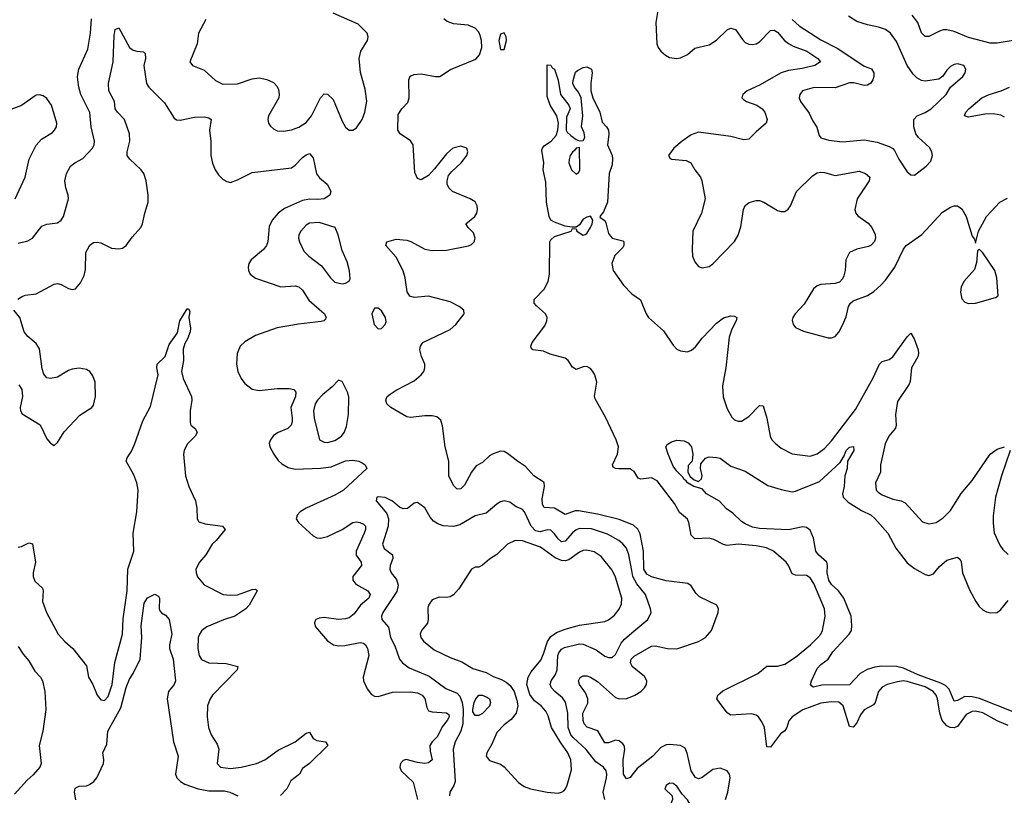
# Model space of a CAD drawing. Header units: inches. Extents: x 2001573 to 2220545, y 644482 to 846830.
# Tile 554 of 656: x 2086599 to 2092069, y 831293 to 835605. Entities that reach past the tile are written whole.
import ezdxf

# ---------------------------------------------------------------- set-up
doc = ezdxf.new("R2010")
doc.units = ezdxf.units.IN
doc.header["$MEASUREMENT"] = 0
doc.layers.add('C0883', color=7, linetype='Continuous')
doc.layers.add('C0893', color=7, linetype='Continuous')

msp = doc.modelspace()

# ---------------------------------------------------------------- linework, layer by layer
at = {"layer": 'C0883', "color": 5}
for points, elevation in [([(2086590, 834362), (2086644.8, 834375.2), (2086669.8, 834390.2), (2086722.5, 834457.5), (2086750, 834468.7), (2086810, 834476.4), (2086830, 834490.5), (2086842, 834510), (2086869.6, 834610), (2086869.5, 834630), (2086856.2, 834670), (2086849.5, 834709.5), (2086859.5, 834750), (2086880.9, 834790), (2086906, 834810), (2086950, 834833.8), (2087003.9, 834890), (2087013.8, 834910), (2087014.8, 834930), (2086996.1, 835010), (2086989.9, 835089.9), (2086939, 835190), (2086927.1, 835230), (2086922.2, 835270), (2086920.8, 835290), (2086927.9, 835330), (2086978.7, 835441.3), (2086993.3, 835530), (2086998.3, 835610)], 340), ([(2087634.3, 835605.7), (2087592.7, 835530), (2087584.9, 835470), (2087544.9, 835370), (2087558.8, 835350), (2087624.4, 835324.4), (2087686.9, 835266.9), (2087727.2, 835247.2), (2087810, 835247.8), (2087890, 835276.2), (2087930, 835280.9), (2087972.8, 835272.8), (2088010, 835256.4), (2088030, 835233.4), (2088036.7, 835216.7), (2088040.9, 835190), (2088038.3, 835170), (2087981.6, 835070), (2087978, 835050), (2087982, 835030), (2087992.5, 835012.5), (2088010, 834997.3), (2088030, 834988), (2088064.4, 834984.4), (2088110, 834993.1), (2088150, 835008.2), (2088190, 835034.2), (2088221.1, 835070), (2088270, 835170.7), (2088290, 835193.4), (2088310, 835190.4), (2088340.4, 835160.4), (2088390, 835041), (2088410, 835006.8), (2088430, 834991), (2088450, 834991.3), (2088470, 835004.7), (2088502, 835050), (2088517.4, 835090), (2088528.3, 835151.7), (2088518, 835218), (2088492.3, 835312.3), (2088485.4, 835390), (2088493.7, 835430), (2088532, 835490), (2088536.2, 835510), (2088529.6, 835530), (2088479.2, 835579.3), (2088340.3, 835640.3)], 340), ([(2090000, 832798.4), (2089930, 832827.3), (2089810, 832856.9), (2089704.5, 832875.5), (2089685.9, 832874.1), (2089630, 832853.7), (2089570, 832889.4), (2089513.1, 832893.1), (2089503.8, 832910), (2089501.7, 832941.7), (2089514.5, 833010), (2089512.5, 833032.5), (2089455.1, 833070), (2089410, 833120.4), (2089364.2, 833150), (2089310, 833194.3), (2089290, 833204), (2089270, 833206.9), (2089230, 833191.1), (2089210, 833179.7), (2089170, 833144), (2089135.6, 833124.4), (2089110, 833089.7), (2089070, 833017.2), (2089050, 832997.7), (2089030, 832994.7), (2089010, 833015.6), (2088982.9, 833070), (2088983.2, 833150), (2088962.4, 833230), (2088947.7, 833347.7), (2088938.9, 833378.9), (2088916.4, 833396.4), (2088890, 833402), (2088850, 833402.9), (2088770, 833393.3), (2088750, 833397.1), (2088661.6, 833450), (2088639.6, 833470), (2088633.3, 833490), (2088641.6, 833510), (2088657.5, 833522.5), (2088690, 833544.9), (2088790, 833597.8), (2088829.7, 833630), (2088844.2, 833650), (2088850.7, 833670), (2088849.8, 833690), (2088831.8, 833731.8), (2088822.3, 833770), (2088826, 833790), (2088839.7, 833810), (2088990, 833882.6), (2089023.1, 833910), (2089068, 833970), (2089066.3, 833990), (2089041.3, 834010), (2088990, 834035.9), (2088870, 834067.6), (2088790, 834060.8), (2088767.5, 834067.6), (2088752.1, 834092.1), (2088741.1, 834170), (2088730, 834208.2), (2088690, 834284.5), (2088632.8, 834350), (2088638.4, 834370), (2088690, 834384.2), (2088750, 834378.9), (2088772.4, 834372.4), (2088850, 834330.1), (2088890, 834321.1), (2088970, 834323.2), (2089092.1, 834347.9), (2089110, 834355.6), (2089124.4, 834370), (2089130.5, 834390), (2089120.8, 834420.7), (2089091.7, 834450), (2089078.7, 834470), (2089127.2, 834510), (2089138.3, 834530), (2089142, 834550), (2089140.5, 834570), (2089130, 834591.7), (2089101.3, 834610), (2089004.7, 834650), (2088982.8, 834670), (2088973.5, 834690), (2088973.3, 834710), (2088982.1, 834737.9), (2088999.7, 834760.3), (2089052.6, 834810), (2089083.6, 834850), (2089089.6, 834870), (2089082.7, 834890), (2089050, 834902.4), (2089004.9, 834890), (2088970, 834858.7), (2088904.3, 834775.7), (2088870, 834739.7), (2088830, 834715.6), (2088810, 834722), (2088795.2, 834755.2), (2088784.5, 834910), (2088770, 834931.1), (2088713, 834970), (2088699.7, 834990), (2088702.6, 835077.4), (2088721.5, 835110), (2088755.5, 835144.5), (2088763.8, 835170), (2088762, 835270), (2088768.5, 835291.5), (2088790, 835301.1), (2088830, 835303.6), (2088910, 835289.1), (2088934, 835290), (2088992.2, 835327.8), (2089133.6, 835386.4), (2089154, 835410), (2089167.2, 835450), (2089165.5, 835490), (2089157.7, 835517.7), (2089150, 835536.2), (2089130, 835558.3), (2089090, 835573.8), (2089010, 835581.7), (2088974.7, 835594.7), (2088955.1, 835610)], 320), ([(2086588.2, 834051.8), (2086610, 834064.5), (2086630, 834073.2), (2086690, 834081.5), (2086790, 834134.3), (2086810, 834138.3), (2086830, 834133.1), (2086870, 834110.3), (2086890, 834105.7), (2086910, 834108.5), (2086937.8, 834142.2), (2086956.9, 834183.1), (2086964.5, 834215.5), (2086966.2, 834310), (2086989, 834351), (2087010, 834365.8), (2087030, 834369.1), (2087050, 834364.4), (2087110, 834334.6), (2087150, 834332), (2087170, 834335.3), (2087190, 834350.3), (2087223.3, 834396.7), (2087271.8, 834450), (2087282.4, 834470), (2087294, 834530), (2087312.2, 834590), (2087312.2, 834630), (2087302.7, 834710), (2087289.3, 834749.3), (2087275, 834770), (2087210.9, 834830), (2087196.4, 834850), (2087196.2, 834870), (2087210.6, 834930), (2087209.8, 834970), (2087181.7, 835050), (2087142.2, 835090), (2087130, 835109.6), (2087126.2, 835150), (2087093.8, 835210), (2087093.6, 835250), (2087119.1, 835370), (2087123.3, 835516.7), (2087130, 835551.3), (2087150, 835559.3), (2087209.5, 835449.5), (2087230, 835435.6), (2087250, 835429.2), (2087286.4, 835426.4), (2087297.1, 835417.1), (2087297.5, 835390), (2087289.2, 835350), (2087304.1, 835250), (2087316.9, 835230), (2087402.9, 835142.9), (2087458, 835058), (2087470, 835048.4), (2087490, 835046), (2087570, 835063.2), (2087625.4, 835065.4), (2087650, 835059.5), (2087663, 835050), (2087654, 834990), (2087662, 834930), (2087660.8, 834850), (2087670, 834806.8), (2087684.9, 834770), (2087702.9, 834742.9), (2087730, 834715.8), (2087750, 834704.6), (2087770, 834700.3), (2087810, 834713.8), (2087890, 834754.7), (2088110, 834782.2), (2088130, 834795.5), (2088170, 834839.7), (2088190, 834854.4), (2088210, 834860.3), (2088230, 834837.3), (2088248, 834748), (2088265.4, 834725.4), (2088307, 834690), (2088318.7, 834670), (2088327, 834650), (2088322, 834630), (2088290.4, 834610), (2088255.3, 834604.7), (2088210, 834606.8), (2088170, 834598.9), (2088070, 834555.3), (2088034.7, 834530), (2088001.7, 834490), (2087984.6, 834455.4), (2087977, 834370), (2087971.1, 834348.9), (2087953, 834327), (2087884.7, 834270), (2087872.8, 834250), (2087868, 834230), (2087870.3, 834210), (2087879.5, 834190), (2087908.7, 834168.7), (2088050, 834119.3), (2088130, 834124.8), (2088150, 834119.7), (2088170, 834101.5), (2088206.2, 834046.2), (2088292.9, 833970), (2088302, 833950), (2088298, 833942), (2088289.1, 833930.9), (2088273.3, 833926.7), (2088147.5, 833912.5), (2088030, 833891.1), (2087910, 833849.8), (2087850, 833814.7), (2087824.6, 833790), (2087806.9, 833750), (2087804.5, 833690), (2087811.2, 833650), (2087829.1, 833610), (2087850, 833583.1), (2087890.2, 833550.2), (2087930, 833542.7), (2088030, 833554.8), (2088095.6, 833555.6), (2088121.6, 833550), (2088133.9, 833533.9), (2088130.9, 833510), (2088105.1, 833450), (2088113.4, 833390), (2088113.5, 833370), (2088106.8, 833350), (2088088.5, 833331.5), (2088034.4, 833310), (2088010, 833293.1), (2087991.8, 833270), (2087985.3, 833250), (2087988.4, 833230), (2088010.3, 833190), (2088035, 833155), (2088055.4, 833135.4), (2088090, 833116.5), (2088130, 833106.4), (2088270, 833111.2), (2088330, 833120.1), (2088410, 833151.9), (2088450, 833155.9), (2088484, 833150), (2088501.5, 833141.5), (2088518, 833130), (2088528.5, 833110), (2088398.8, 832990), (2088350, 832961.2), (2088191.5, 832890), (2088158.3, 832870), (2088140.3, 832850), (2088134.4, 832830), (2088148, 832810), (2088230, 832734.9), (2088250, 832725.5), (2088270, 832723.5), (2088310, 832732.6), (2088390, 832770.1), (2088450, 832809), (2088470, 832812.7), (2088489.6, 832809.6), (2088510, 832801.1), (2088520.2, 832790), (2088521, 832770), (2088513.8, 832750), (2088468.4, 832650), (2088468.2, 832628.2), (2088495.6, 832590), (2088497.8, 832570), (2088450.2, 832510), (2088449.3, 832490), (2088467.1, 832467.1), (2088533.8, 832430), (2088547.2, 832410), (2088539.3, 832390), (2088493.1, 832350), (2088457.6, 832302.4), (2088430, 832280.2), (2088410, 832273.5), (2088371.2, 832271.2), (2088290, 832280.8), (2088262.7, 832277.3), (2088244.9, 832270), (2088239.9, 832260.1), (2088236.4, 832250), (2088243.1, 832230), (2088310, 832152.4), (2088342.8, 832130), (2088370, 832124.4), (2088405.4, 832125.4), (2088490, 832142.4), (2088510, 832139.8), (2088521.1, 832130), (2088532.2, 832110), (2088538.4, 832070), (2088507.6, 831950), (2088509.2, 831930), (2088530, 831886), (2088554.1, 831854.1), (2088570, 831845.3), (2088590, 831842.8), (2088670, 831867), (2088770, 831868.7), (2088810, 831863.5), (2088834.9, 831850), (2088850.6, 831830.6), (2088860.7, 831780.7), (2088870, 831763.6), (2088890, 831756.9), (2088970, 831752.6), (2088982.6, 831742.6), (2088985.3, 831730), (2088974.7, 831710), (2088945.9, 831674.1), (2088919.8, 831620.2), (2088890.2, 831590), (2088878.4, 831570), (2088879, 831539), (2088890, 831489.7), (2088870, 831473.3), (2088850, 831470.7), (2088810, 831475.2), (2088746.9, 831493.1), (2088730, 831487.6), (2088714, 831470), (2088710.4, 831450), (2088719.1, 831430), (2088786.2, 831366.2), (2088810.2, 831270)], 320), ([(2090000, 833101), (2089990, 833107.6), (2089927.9, 833107.9), (2089909, 833110), (2089897.2, 833117.2), (2089892.8, 833130), (2089921.2, 833190), (2089925.3, 833230), (2089913.8, 833270), (2089854.7, 833394.7), (2089796.6, 833496.6), (2089792.5, 833512.5), (2089806.4, 833590), (2089795.3, 833630), (2089784, 833650), (2089770, 833666.3), (2089750, 833676.4), (2089730, 833675.1), (2089690, 833660.5), (2089670, 833673.6), (2089647.2, 833710), (2089630, 833722.5), (2089546.4, 833746.4), (2089510, 833761.5), (2089449.7, 833769.7), (2089441, 833781), (2089438.4, 833790), (2089446, 833810), (2089516, 833904), (2089528.7, 833930), (2089529.8, 833950), (2089520.9, 833970), (2089470, 834014), (2089458, 834030), (2089457, 834050), (2089512.3, 834107.7), (2089535.8, 834150), (2089541.8, 834190), (2089545.2, 834370), (2089550, 834381.3), (2089570, 834400.2), (2089662.7, 834430), (2089670, 834444.7), (2089690, 834442.8), (2089694.9, 834430), (2089730, 834406.9), (2089740.5, 834410), (2089750, 834416.1), (2089770.5, 834450), (2089780.6, 834470), (2089783.5, 834490), (2089770, 834513), (2089750, 834507.2), (2089730, 834496.1), (2089710, 834465.3), (2089690, 834452.1), (2089669.1, 834450.9), (2089630, 834456.8), (2089570, 834479.1), (2089550.5, 834490.5), (2089540.2, 834510), (2089526.6, 834590), (2089522.6, 834702.6), (2089506.9, 834770), (2089511, 834810), (2089501, 834879), (2089502.9, 834890), (2089515.1, 834904.9), (2089552.7, 834930), (2089579.3, 834960.7), (2089589.6, 834990), (2089593.3, 835030), (2089583.6, 835070), (2089546.3, 835130), (2089530, 835178), (2089530, 835354), (2089550, 835352), (2089558, 835338), (2089570.7, 835330), (2089590, 835268), (2089604.2, 835190), (2089650.1, 835130), (2089657.9, 835110), (2089637.3, 835062.7), (2089636.1, 834990), (2089640.2, 834980.2), (2089660.5, 834960.5), (2089690, 834938.1), (2089710, 834930.8), (2089730, 834934), (2089739.5, 834950), (2089736.2, 834976.2), (2089720.1, 835010), (2089727.5, 835070), (2089718.1, 835170), (2089702.9, 835202.9), (2089681.1, 835230), (2089671.9, 835250), (2089673.8, 835266.2), (2089686.4, 835313.6), (2089697.7, 835322.3), (2089730, 835338.4), (2089750, 835342.4), (2089775.5, 835330), (2089779.5, 835310), (2089771.8, 835250), (2089772, 835210), (2089783.1, 835170), (2089823.1, 835090), (2089835.6, 835035.6), (2089859.1, 835010), (2089870.4, 834990), (2089872.7, 834967.3), (2089864, 834910), (2089890.8, 834850), (2089893.4, 834833.4), (2089890, 834798), (2089874.9, 834750), (2089865.2, 834590), (2089843.6, 834536.4), (2089823, 834510), (2089824.7, 834504.7), (2089850, 834488), (2089856.4, 834476.4), (2089870, 834417.3), (2089880.9, 834400.9), (2089891.1, 834391.1), (2089950, 834375.6), (2089955.6, 834370), (2089956.2, 834350), (2089950, 834338.7), (2089906.1, 834293.9), (2089889.4, 834250), (2089896.5, 834210), (2089954.4, 834130), (2090000.1, 834080.1)], 280), ([(2086574.1, 834610), (2086629.4, 834730), (2086652.5, 834830), (2086690, 834907.6), (2086719.9, 834940.1), (2086781.4, 834978.6), (2086793, 834990), (2086803, 835010), (2086806.3, 835030), (2086775.6, 835130), (2086750, 835166.3), (2086730, 835181.3), (2086710, 835187.8), (2086690, 835185.1), (2086610, 835128), (2086550, 835105.1)], 360), ([(2086594.2, 833574.2), (2086610.3, 833550), (2086614.9, 833510), (2086602.4, 833450), (2086604, 833430), (2086613.2, 833413.2), (2086713.1, 833353.1), (2086750, 833275.5), (2086770, 833250.5), (2086790, 833237.3), (2086810, 833254), (2086846.9, 833313.1), (2086933.4, 833406.6), (2087000.5, 833450), (2087010, 833461.6), (2087021.2, 833510), (2087018.4, 833590), (2087005.1, 833625.1), (2086989, 833649), (2086970, 833660.3), (2086930, 833667.4), (2086890, 833662.4), (2086870, 833654.3), (2086810, 833617.4), (2086770, 833609.7), (2086750, 833614.7), (2086734.3, 833634.3), (2086723.7, 833663.7), (2086710, 833775.6), (2086690, 833804.4), (2086644.1, 833844.1), (2086624.7, 833870), (2086599.7, 833950), (2086567.4, 833990)], 320), ([(2086590, 832672.9), (2086610, 832676.9), (2086650, 832696.9), (2086670, 832690.7), (2086687.8, 832590), (2086674, 832530), (2086674.3, 832510), (2086683.7, 832483.7), (2086725.5, 832445.5), (2086730.2, 832430), (2086726.2, 832370), (2086747.5, 832310), (2086812.3, 832190), (2086850, 832147.6), (2086894.6, 832110), (2086970, 832012.7), (2086982.3, 831950), (2087006, 831910), (2087030.3, 831850.3), (2087050, 831824), (2087070, 831820.5), (2087090, 831843), (2087112.7, 831910), (2087127.6, 832032.4), (2087171.2, 832188.8), (2087174.3, 832274.3), (2087196.1, 832430), (2087201, 832550), (2087233.5, 832650), (2087229.9, 832750), (2087249.9, 832870), (2087257.9, 832990), (2087250.3, 833030.3), (2087234.2, 833074.2), (2087191.1, 833150), (2087196, 833170), (2087218.1, 833201.9), (2087236.8, 833243.2), (2087284.3, 833375.7), (2087326, 833454), (2087367.7, 833630), (2087360.5, 833670), (2087363, 833690), (2087406.6, 833733.4), (2087430, 833799.3), (2087476.6, 833863.4), (2087489.2, 833930.8), (2087530, 833998), (2087537.5, 833997.5), (2087544.5, 833984.5), (2087539, 833950), (2087548.7, 833890), (2087546.7, 833870), (2087531.5, 833830), (2087516, 833804), (2087507.1, 833772.9), (2087508.6, 833710), (2087498.8, 833650), (2087508.4, 833610), (2087554, 833510), (2087556.4, 833490), (2087547.1, 833430), (2087545.9, 833365.9), (2087550.9, 833350.9), (2087575.5, 833330), (2087585.3, 833310), (2087573.8, 833290), (2087530, 833244.5), (2087512.5, 833210), (2087509.2, 833189.2), (2087521, 833070), (2087538.6, 833010), (2087576.3, 832930), (2087583.5, 832890), (2087585.5, 832830), (2087594.3, 832814.3), (2087630, 832801.8), (2087726, 832790), (2087740.4, 832770), (2087690, 832709.7), (2087667.8, 832690), (2087633, 832630), (2087597.8, 832590), (2087578.3, 832550), (2087578.9, 832530), (2087587.6, 832507.6), (2087624.2, 832464.2), (2087730, 832409.5), (2087770, 832405.3), (2087810, 832408), (2087890, 832438.2), (2087910, 832438.4), (2087919.3, 832430), (2087874.3, 832350), (2087856.5, 832330), (2087793.7, 832290), (2087730.9, 832269.1), (2087638.3, 832230), (2087611.4, 832208.6), (2087598.2, 832190), (2087591.1, 832170), (2087588.7, 832108.7), (2087597.3, 832070), (2087610, 832047.6), (2087650.2, 832030.2), (2087746.1, 832026.1), (2087810.4, 832010), (2087808, 831990), (2087670.2, 831850), (2087655, 831825), (2087643, 831790), (2087640.2, 831730), (2087647.9, 831670), (2087663.6, 831630), (2087697.1, 831577.1), (2087705, 831550), (2087696.5, 831470), (2087714.8, 831450), (2087770, 831443), (2087830, 831450.1), (2087914, 831470), (2087960.5, 831490), (2088035.7, 831544.3), (2088130.3, 831589.7), (2088190, 831638), (2088210, 831644.4), (2088230.4, 831610), (2088250, 831598), (2088298.8, 831590), (2088310.4, 831570.3), (2088210, 831469.7), (2088170, 831442.4), (2088152.9, 831410), (2088106.3, 831373.7), (2088084, 831330), (2088048.2, 831291.8)], 280), ([(2090000, 832542.2), (2089982.5, 832630), (2089970, 832666.6), (2089951, 832691), (2089927.2, 832710), (2089864.8, 832744.8), (2089775.1, 832775.1), (2089710, 832776), (2089690, 832768.2), (2089670, 832752.2), (2089630, 832706.8), (2089610, 832702.4), (2089590, 832718.7), (2089570, 832747.5), (2089550, 832766.3), (2089530, 832768.7), (2089490, 832757.3), (2089464, 832764), (2089440.9, 832790), (2089404.7, 832870), (2089390, 832883.1), (2089357.1, 832897.1), (2089322.4, 832922.4), (2089290, 832929.7), (2089270, 832924.7), (2089250, 832912.1), (2089190, 832862.2), (2089130, 832847.4), (2089043.8, 832796.2), (2089010, 832788.3), (2088952, 832792), (2088921.5, 832801.5), (2088897.5, 832817.5), (2088879.7, 832839.7), (2088850, 832891.5), (2088810, 832921.2), (2088790, 832917.2), (2088753.1, 832886.9), (2088730, 832886), (2088710, 832895.1), (2088670, 832928), (2088630, 832949.6), (2088590, 832953), (2088582.8, 832950), (2088579.3, 832930), (2088639.5, 832859.5), (2088648.7, 832830), (2088645.6, 832790), (2088615, 832690), (2088625, 832665), (2088670.2, 832630), (2088671.8, 832610), (2088657.1, 832570), (2088655.2, 832550), (2088663.6, 832530), (2088692.4, 832492.4), (2088702.1, 832462.1), (2088694.4, 832425.6), (2088616.5, 832310), (2088610.2, 832290), (2088610.3, 832270), (2088648.6, 832228.6), (2088659.7, 832170), (2088684.2, 832124.2), (2088710.2, 832050.2), (2088726, 832030), (2088762.7, 832002.7), (2088875, 831955), (2088966.9, 831886.9), (2089030, 831860.4), (2089043.7, 831843.7), (2089057.7, 831810), (2089063.1, 831770), (2089061.8, 831690), (2089050.5, 831649.5), (2089018, 831590), (2089008, 831550), (2089018.6, 831370), (2089012, 831348), (2088988.2, 831310), (2088987.3, 831290)], 340), ([(2086911.8, 831268.2), (2086903.7, 831310), (2086907.1, 831332.9), (2086930, 831343.2), (2086970, 831346.5), (2086987.3, 831352.7), (2087010.7, 831369.3), (2087027.1, 831390), (2087065.7, 831470), (2087067.1, 831490), (2087060.4, 831530), (2087083, 831577), (2087089.3, 831650.7), (2087160.3, 831779.7), (2087190, 831891.7), (2087210, 831939), (2087229.8, 831970), (2087269.1, 832050.9), (2087278.2, 832170), (2087274.9, 832234.9), (2087290, 832362), (2087310, 832391), (2087350, 832410.8), (2087370, 832401), (2087375.5, 832390), (2087374, 832330), (2087378, 832318), (2087387.3, 832307.3), (2087410, 832294.8), (2087430, 832271), (2087444, 832190), (2087431.1, 832130), (2087432.1, 832110), (2087451.9, 832050), (2087464.6, 831930), (2087458.4, 831910), (2087426.3, 831870), (2087419.5, 831830), (2087452.9, 831590), (2087479.6, 831510), (2087464.6, 831410), (2087471.8, 831390), (2087492, 831370), (2087515.9, 831355.9), (2087590.1, 831330.1), (2087650, 831318.6), (2087737.6, 831317.6), (2087767.3, 831310), (2087812, 831290)], 260), ([(2089849.7, 831270), (2089841.7, 831310), (2089860.2, 831390), (2089862.1, 831410), (2089857.5, 831430), (2089842.2, 831450), (2089799.4, 831479.4), (2089747.2, 831547.2), (2089673.8, 831613.8), (2089661.5, 831630), (2089646.4, 831670), (2089645.1, 831750), (2089631.5, 831811.5), (2089615.3, 831835.3), (2089571.4, 831870), (2089553.3, 831890), (2089546.4, 831910), (2089551.2, 831930), (2089575.2, 831964.8), (2089585.4, 831990), (2089589.5, 832070), (2089595.1, 832084.9), (2089610, 832105.9), (2089625.4, 832114.6), (2089710, 832135.4), (2089730, 832132.6), (2089802.4, 832102.4), (2089850, 832067.5), (2089870, 832059.4), (2089890, 832058.8), (2089910, 832076.9), (2089941.5, 832138.5), (2089958.6, 832161.4), (2090000, 832196.1)], 340), ([(2086590, 832121.3), (2086618.2, 832078.2), (2086650, 832041.6), (2086683, 831983), (2086715.8, 831950), (2086726.7, 831930), (2086739.5, 831870), (2086744.2, 831770), (2086728.4, 831650), (2086708.4, 831570), (2086719.3, 831470), (2086710.6, 831450), (2086673.7, 831406.3), (2086641.7, 831378.3), (2086570, 831299)], 260), ([(2090000, 832014.2), (2089992, 832030), (2089996, 832050), (2090000, 832054.1)], 320), ([(2090000, 831404.4), (2089990, 831391.9), (2089970, 831385.7), (2089954.6, 831410), (2089952.4, 831490), (2089960.5, 831550), (2089956.8, 831570), (2089950, 831580.3), (2089930, 831596.8), (2089910, 831599.9), (2089870, 831584.9), (2089850, 831585.8), (2089811.5, 831651.5), (2089752, 831672), (2089735, 831690), (2089729.4, 831710), (2089728.5, 831750), (2089754.8, 831805.2), (2089755.6, 831830), (2089742.3, 831862.3), (2089708.7, 831910), (2089704, 831930), (2089712.5, 831947.5), (2089730, 831958), (2089750, 831956.9), (2089770, 831949.2), (2089810, 831925.1), (2089910, 831837), (2089930, 831830.1), (2089970, 831832), (2090000, 831843.4)], 320)]:
    msp.add_lwpolyline(points, dxfattribs=dict(at, elevation=elevation))
for points, elevation in [([(2089290, 835532.1), (2089270, 835524.5), (2089260.7, 835490), (2089270, 835439.1), (2089290, 835439.1), (2089304.4, 835490), (2089301.7, 835510)], 320), ([(2089710, 834895.1), (2089690, 834891.1), (2089682.4, 834877.6), (2089670, 834868.3), (2089658.4, 834850), (2089651.8, 834828.2), (2089650.1, 834810), (2089664.9, 834770), (2089690, 834746.5), (2089704, 834756), (2089711.5, 834768.5)], 280), ([(2088263.2, 834476.8), (2088210, 834473.1), (2088190, 834463), (2088160.3, 834430), (2088150.3, 834409.7), (2088148.9, 834390), (2088153.7, 834370), (2088178, 834318), (2088204.9, 834290), (2088276.3, 834236.3), (2088325.3, 834170), (2088350, 834146.4), (2088390, 834137.1), (2088410, 834140.5), (2088429.5, 834150.5), (2088434.9, 834165.1), (2088431.3, 834208.7), (2088418.2, 834258.2), (2088390, 834321.2), (2088368.6, 834408.6), (2088351.6, 834450)], 340), ([(2088570, 834001.2), (2088555.5, 833970), (2088568.2, 833910), (2088590, 833887.3), (2088610, 833887.7), (2088629.3, 833910), (2088634.9, 833925.1), (2088631.5, 833950), (2088610, 833986.6), (2088590, 834000.9)], 340), ([(2088370, 833600.9), (2088335.9, 833564.1), (2088280.9, 833519.1), (2088253.2, 833490), (2088240.5, 833470), (2088231.6, 833430), (2088235.5, 833390), (2088265.3, 833270), (2088290, 833256), (2088310, 833254.3), (2088350, 833265.5), (2088387.6, 833290), (2088401.3, 833310), (2088415.6, 833344.4), (2088425.7, 833410), (2088427, 833507), (2088422.7, 833530), (2088390, 833593.2)], 340), ([(2089351.1, 832708.9), (2089310, 832689.7), (2089250, 832631.1), (2089210, 832606.3), (2089170, 832573.3), (2089150, 832562.4), (2089130, 832562.4), (2089110, 832549.6), (2089039.8, 832440.2), (2089010, 832408.2), (2088990, 832395.8), (2088970, 832392.4), (2088930, 832394.7), (2088890, 832379.5), (2088870.3, 832350), (2088866.2, 832333.8), (2088869.2, 832270), (2088864.7, 832250), (2088831.8, 832210), (2088824.7, 832190), (2088828.2, 832170), (2088843.6, 832150), (2088901.3, 832101.3), (2088990, 832060.1), (2089056.2, 832036.2), (2089117.3, 831997.3), (2089190, 831976.5), (2089230, 831953.5), (2089276.3, 831936.3), (2089302.6, 831922.6), (2089323.4, 831903.4), (2089345.5, 831870), (2089361.6, 831821.6), (2089366.5, 831790), (2089357.4, 831750), (2089330, 831715.1), (2089290, 831685.4), (2089250, 831643), (2089221.8, 831578.2), (2089194.9, 831530), (2089190.7, 831510), (2089210, 831486.8), (2089270, 831466.7), (2089290, 831452.2), (2089370, 831364.9), (2089401.7, 831341.7), (2089436.3, 831330), (2089528.9, 831311.1), (2089590, 831305.8), (2089609.8, 831310.2), (2089621.4, 831318.6), (2089631.6, 831328.4), (2089641.5, 831350), (2089665.3, 831434.7), (2089662, 831490), (2089644.7, 831530), (2089605, 831585), (2089553.5, 831670), (2089534.5, 831734.5), (2089521.9, 831761.9), (2089496.8, 831790), (2089458.8, 831818.8), (2089434, 831854), (2089416.5, 831910), (2089424.8, 831950), (2089440.7, 831979.3), (2089494.6, 832045.4), (2089510, 832078.9), (2089530.9, 832149.1), (2089550, 832176), (2089582.3, 832197.7), (2089630, 832217.3), (2089710, 832238.9), (2089850, 832258.6), (2089870, 832269.2), (2089904.6, 832295.4), (2089930, 832327.4), (2089941.9, 832358.1), (2089944.9, 832390), (2089910, 832506), (2089890, 832545.7), (2089830, 832620.7), (2089790, 832647.3), (2089750, 832656.5), (2089730, 832654.3), (2089710, 832645.8), (2089650, 832602.5), (2089630, 832596.9), (2089610, 832598.3), (2089574, 832614), (2089491.8, 832671.8), (2089392.2, 832707.8)], 360), ([(2089150, 831737.4), (2089130, 831737.7), (2089117.6, 831757.6), (2089116, 831770), (2089124.7, 831810), (2089133.4, 831830), (2089150, 831850.1), (2089170, 831849.4), (2089197.9, 831837.9), (2089209, 831830), (2089215.8, 831810), (2089210, 831788.8), (2089170, 831748.2)], 340)]:
    msp.add_lwpolyline(points, close=True, dxfattribs=dict(at, elevation=elevation))
at = {"layer": 'C0893', "color": 5}
for points, elevation in [([(2090149.4, 835690), (2090133.7, 835590), (2090139.3, 835470), (2090146.9, 835450), (2090162, 835430), (2090187.2, 835407.2), (2090210, 835394.3), (2090248.8, 835388.8), (2090270, 835392.6), (2090309.5, 835410.6), (2090350, 835445.9), (2090430, 835465.5), (2090470, 835491.7), (2090530, 835549.4), (2090550, 835557.6), (2090576, 835550), (2090614.1, 835494.1), (2090630, 835478.4), (2090650, 835468.7), (2090670, 835467.4), (2090690, 835470.9), (2090710, 835482.2), (2090770, 835544.5), (2090790, 835547.5), (2090810, 835536.3), (2090848.7, 835488.7), (2090870, 835471.8), (2090897.3, 835457.3), (2090972.8, 835430), (2091033.1, 835390), (2091048.2, 835370), (2091016.3, 835350), (2090946.5, 835333.5), (2090870, 835322.1), (2090830, 835309), (2090710, 835240.7), (2090641.7, 835210), (2090616, 835190), (2090610.3, 835170), (2090620.9, 835160.9), (2090637.1, 835150), (2090693.7, 835130), (2090725, 835110), (2090739.3, 835090), (2090752.7, 835050), (2090746.4, 835030), (2090690, 834982.3), (2090650, 834940.9), (2090623, 834937), (2090550, 834956.4), (2090370, 834980.5), (2090330, 834965.6), (2090279.3, 834930), (2090234.2, 834890), (2090204, 834850), (2090212.8, 834832.8), (2090221, 834830), (2090301.6, 834821.6), (2090328.2, 834810), (2090350.3, 834770), (2090381.3, 834730), (2090389.2, 834710), (2090408.4, 834610), (2090386.4, 834530), (2090339, 834430), (2090334.7, 834330), (2090337.8, 834290), (2090350, 834258), (2090370, 834232.4), (2090390, 834225.3), (2090430, 834233.8), (2090450, 834246.9), (2090570, 834371.8), (2090590, 834406.4), (2090606.5, 834453.5), (2090620.3, 834550), (2090630, 834571.7), (2090651.9, 834588.1), (2090690, 834599.8), (2090710, 834599.4), (2090733.1, 834590), (2090810, 834543.5), (2090830, 834538), (2090850, 834539.6), (2090868.9, 834551.1), (2090882.2, 834570), (2090915.1, 834650), (2091003, 834737), (2091030, 834754.2), (2091050, 834758), (2091070, 834755.6), (2091130, 834739.7), (2091262.2, 834762.2), (2091298.4, 834750), (2091323.1, 834730), (2091318.9, 834710), (2091251.1, 834610), (2091239.3, 834550), (2091243.9, 834530), (2091255.5, 834515.5), (2091313.3, 834473.4), (2091334, 834450), (2091352.7, 834410), (2091354, 834390), (2091348.6, 834371.4), (2091330, 834351), (2091315.8, 834344.3), (2091250, 834328.5), (2091209.1, 834310), (2091189.5, 834270.5), (2091185.3, 834210), (2091178.4, 834181.6), (2091170, 834163.9), (2091153.5, 834146.5), (2091130, 834138.9), (2091050, 834132.8), (2091030, 834124.6), (2091010, 834108.6), (2090956.7, 834023.3), (2090908, 833970), (2090894.3, 833950), (2090890, 833934), (2090895.8, 833910), (2090910, 833894.4), (2090954.1, 833874.1), (2091090, 833836.9), (2091110, 833835.8), (2091130, 833843.8), (2091150, 833868.2), (2091170, 833906.4), (2091190, 833953), (2091203.9, 834010), (2091215.5, 834030), (2091230, 834042.2), (2091310, 834071.3), (2091345.2, 834094.8), (2091383.8, 834130), (2091410, 834157.8), (2091461.2, 834230), (2091509.8, 834330), (2091523.8, 834350), (2091610.8, 834410), (2091725.7, 834534.3), (2091770, 834562.3), (2091790, 834570.2), (2091810, 834571), (2091834.1, 834554.1), (2091858.4, 834510), (2091890, 834401), (2091904.5, 834384.5), (2091910, 834362), (2091926.6, 834430), (2091971.1, 834510), (2092044.4, 834590), (2092086.6, 834613.4)], 320), ([(2090890, 835605.3), (2090928.8, 835570), (2091050, 835492.1), (2091144.8, 835444.8), (2091290, 835347.5), (2091331.8, 835331.8), (2091343.6, 835310), (2091344.2, 835290), (2091338.6, 835270), (2091327.1, 835252.9), (2091310, 835241.4), (2091290, 835239), (2091233.7, 835253.7), (2091210, 835254.3), (2091130, 835225.6), (2091012.2, 835227.8), (2090947.7, 835210), (2090933, 835190), (2090930.5, 835170), (2090937.1, 835150), (2090985.7, 835085.7), (2091003.7, 835043.7), (2091027.4, 835007.4), (2091041.2, 834961.2), (2091050, 834949.1), (2091095.1, 834935.1), (2091170, 834926.8), (2091290, 834936.3), (2091363.2, 834923.2), (2091430, 834900.7), (2091449.4, 834889.4), (2091458.5, 834878.5), (2091483.1, 834830), (2091530, 834758.8), (2091550, 834742.8), (2091570, 834741), (2091635.1, 834790), (2091661, 834819), (2091671.1, 834850), (2091666.9, 834870), (2091654, 834894), (2091591.8, 834950), (2091578.4, 834970), (2091566.6, 835010), (2091567.3, 835050), (2091585.2, 835070), (2091630, 835088.9), (2091663.6, 835110), (2091747, 835190), (2091769.7, 835230.3), (2091839.6, 835290), (2091851.8, 835310), (2091856, 835330), (2091844, 835350), (2091810, 835358.7), (2091790, 835355.1), (2091770, 835345.1), (2091750, 835324.5), (2091728.5, 835291.5), (2091706.1, 835273.9), (2091630, 835263.7), (2091610, 835267.2), (2091582.5, 835282.5), (2091562.2, 835302.2), (2091529, 835350), (2091470, 835482.9), (2091438, 835530), (2091410, 835549.7), (2091370, 835564.2), (2091310, 835575.8), (2091250, 835595.1), (2091204.1, 835624.1)], 340), ([(2092130, 835491.2), (2092030, 835474.1), (2091990, 835473.6), (2091870, 835505.5), (2091790, 835539.1), (2091750, 835549.1), (2091730, 835548.4), (2091710, 835541.4), (2091650, 835511), (2091630, 835511.3), (2091610, 835532.3), (2091589.8, 835590), (2091557.7, 835630)], 320), ([(2092070, 835063.4), (2092050, 835074.9), (2092010, 835082.5), (2091960.5, 835079.5), (2091870, 835063.8), (2091848.4, 835070), (2091856.4, 835090), (2091872, 835110), (2091943.8, 835170), (2091984.7, 835190), (2092051.1, 835210), (2092099.1, 835230)], 320), ([(2090000.1, 834080.1), (2090048, 834048), (2090079.1, 833970), (2090092.3, 833950), (2090176.2, 833876.2), (2090230, 833795.3), (2090250, 833773.7), (2090270, 833763.2), (2090310, 833759), (2090331.5, 833768.5), (2090353, 833787), (2090390, 833834.4), (2090470, 833918.5), (2090510, 833947.6), (2090550, 833958.7), (2090570, 833957.1), (2090582.8, 833950), (2090580.4, 833930), (2090555.7, 833884.3), (2090540, 833840), (2090522.1, 833670), (2090503, 833570), (2090508.3, 833508.3), (2090530, 833441.6), (2090554.9, 833394.9), (2090570, 833380.9), (2090590, 833372.6), (2090610, 833373.8), (2090650, 833398.3), (2090710, 833460.3), (2090730, 833459.1), (2090749.4, 833389.4), (2090769.4, 833289.4), (2090777.8, 833270), (2090796.5, 833250), (2090830, 833222.3), (2090890, 833191.6), (2090990, 833178.6), (2091030, 833191.1), (2091070, 833221.6), (2091110, 833264.1), (2091242.1, 833437.9), (2091338.6, 833610), (2091376.8, 833690), (2091390, 833704), (2091430, 833715.6), (2091450, 833730.3), (2091530, 833842), (2091550, 833862), (2091568.5, 833830), (2091590.3, 833770), (2091593.1, 833750), (2091588.9, 833730), (2091553.8, 833670), (2091546.8, 833593.2), (2091541.6, 833578.4), (2091476.8, 833483.2), (2091465, 833410), (2091468.7, 833350), (2091465.1, 833334.9), (2091427.4, 833290), (2091407.5, 833247.5), (2091382.2, 833130), (2091380.7, 833090), (2091354.7, 833030), (2091358.3, 832990), (2091370, 832976.5), (2091390, 832964.5), (2091450, 832940.2), (2091496.3, 832930), (2091518.6, 832918.6), (2091614, 832814), (2091650, 832802.6), (2091690, 832810.2), (2091730, 832835.5), (2091770, 832877.3), (2091830, 832970.2), (2091890, 833042.6), (2091990.8, 833190), (2092030, 833217), (2092070, 833230.2)], 280), ([(2092117.7, 831757.7), (2091931, 831831), (2091890, 831841.4), (2091850, 831841.9), (2091810, 831820.2), (2091790, 831816.5), (2091763.4, 831883.4), (2091743.4, 831903.4), (2091717, 831917), (2091590, 831963.2), (2091510, 831999.4), (2091470, 832009.4), (2091389.7, 832010.3), (2091350, 832005.1), (2091307.5, 831992.6), (2091267.8, 831970), (2091210, 831907.6), (2091055.2, 831904.8), (2091010, 831895.1), (2091000.1, 831900.1), (2090992.7, 831910), (2090998, 831930), (2091030, 831998), (2091050, 832019.6), (2091090, 832050.2), (2091116.8, 832090), (2091207, 832190), (2091220.3, 832210), (2091223.1, 832236.9), (2091218.3, 832290), (2091177, 832390), (2091148.5, 832430), (2091110, 832464.3), (2091094.5, 832490), (2091084.4, 832530), (2091086.6, 832570), (2091082.5, 832590), (2091037.7, 832630), (2091022, 832650), (2091010, 832722.4), (2090990, 832767.2), (2090970, 832782.5), (2090950, 832786), (2090870, 832769.9), (2090710, 832776.5), (2090670, 832784.8), (2090630, 832801.7), (2090610, 832815.1), (2090561.5, 832861.5), (2090526.1, 832886.1), (2090487.9, 832927.9), (2090414.7, 832970), (2090390, 832996.2), (2090343.7, 833010), (2090308.6, 833030), (2090302, 833042), (2090290, 833049.7), (2090282.6, 833062.6), (2090250, 833094.5), (2090230, 833123.7), (2090201.2, 833190), (2090188.9, 833231.1), (2090196.4, 833243.6), (2090220.9, 833259.1), (2090250, 833267), (2090290, 833263.9), (2090313.4, 833253.4), (2090332.4, 833230), (2090339.6, 833190), (2090334.9, 833150), (2090313.8, 833126.2), (2090311.5, 833090), (2090324.9, 833064.9), (2090347, 833047), (2090370, 833037.1), (2090388, 833052), (2090391.1, 833068.9), (2090381, 833110), (2090383.5, 833136.5), (2090410, 833167.3), (2090430, 833174.8), (2090470, 833170.7), (2090490, 833166.8), (2090550, 833123.8), (2090630, 833095.8), (2090756.3, 833016.3), (2090830, 832993.2), (2090890, 832981.2), (2090910, 832983.2), (2091043.1, 833036.9), (2091156.8, 833143.2), (2091179.6, 833180.4), (2091190, 833210.2), (2091210, 833228.5), (2091231.8, 833231.8), (2091233.6, 833210), (2091198, 833150), (2091195.8, 833110), (2091184, 833070), (2091178.8, 833010), (2091170.2, 832970), (2091173.8, 832950), (2091202.5, 832922.4), (2091276.5, 832876.5), (2091330.1, 832850.1), (2091350, 832831.6), (2091421.8, 832750), (2091467.1, 832667.1), (2091530, 832585.5), (2091570, 832554.7), (2091630, 832521.1), (2091650, 832514.4), (2091675.2, 832524.8), (2091710, 832565.5), (2091750, 832600.4), (2091810, 832616.3), (2091824.1, 832604.1), (2091830, 832591.3), (2091837.3, 832530), (2091875.5, 832435.5), (2091910.4, 832370), (2091930, 832342), (2091950, 832323.8), (2091970, 832312.7), (2091990, 832308.4), (2092030, 832310.4), (2092050, 832325.5), (2092090, 832375.8)], 260), ([(2092102.8, 833210), (2092053, 833070), (2092021.3, 832950), (2092007.8, 832847.8), (2092006.8, 832806.8), (2092013.2, 832753.2), (2092043.6, 832683.6), (2092060.3, 832660.3), (2092090, 832632.7)], 280), ([(2092090, 831680.6), (2092030, 831707.6), (2091950, 831752.3), (2091910, 831761.8), (2091890, 831759.9), (2091858.1, 831741.9), (2091810, 831676.1), (2091790, 831668.5), (2091768.4, 831670), (2091750, 831678.6), (2091724.1, 831710), (2091711.2, 831750), (2091698.2, 831830), (2091690.9, 831850), (2091674.9, 831870), (2091630, 831895.7), (2091530, 831925.7), (2091510, 831929.3), (2091475.7, 831924.3), (2091419.3, 831910), (2091390, 831894.6), (2091370, 831869.7), (2091351.6, 831810), (2091343.3, 831796.6), (2091290, 831767.7), (2091270, 831740.3), (2091250, 831695.3), (2091230, 831671.5), (2091210, 831675.8), (2091174.5, 831790), (2091150, 831810.9), (2091110, 831813.5), (2091050, 831805), (2090950, 831768.5), (2090890.1, 831729.9), (2090873.2, 831706.8), (2090861.2, 831670), (2090850, 831650.9), (2090825.8, 831634.2), (2090770, 831561.1), (2090750, 831563.6), (2090736.4, 831670), (2090722.5, 831702.5), (2090703.1, 831730), (2090690, 831739.4), (2090665.6, 831745.6), (2090550, 831739.1), (2090530, 831751.2), (2090486.2, 831810), (2090472.7, 831830), (2090477.1, 831850), (2090506.2, 831873.8), (2090699.7, 831970), (2090750, 832011.8), (2090810, 832011.5), (2090850, 832023.2), (2090910, 832060.9), (2090992.4, 832130), (2091033.8, 832170), (2091049.8, 832190), (2091058.7, 832210), (2091073.9, 832290), (2091069.9, 832330), (2091011.3, 832470), (2090990, 832503.1), (2090970, 832515), (2090910, 832516.2), (2090890, 832524.4), (2090870.6, 832570.6), (2090856.9, 832590), (2090787.1, 832650), (2090748.4, 832668.4), (2090690, 832680.4), (2090590, 832689), (2090530, 832682.4), (2090510, 832687.7), (2090456.1, 832716.1), (2090430, 832723), (2090350, 832719.8), (2090330, 832739.5), (2090316.2, 832810), (2090308.5, 832828.5), (2090265.6, 832865.6), (2090236.3, 832916.3), (2090140.6, 833040.6), (2090110, 833058.8), (2090050, 833050.7), (2090036, 833056), (2090012.6, 833092.6), (2090000, 833101)], 280), ([(2090000, 832054.1), (2090012.9, 832067.1), (2090110, 832121.6), (2090130, 832123.9), (2090198, 832110), (2090250, 832107.8), (2090370, 832149.1), (2090409.6, 832170), (2090442.6, 832210), (2090479.6, 832310), (2090481.6, 832330), (2090471.8, 832350), (2090376.4, 832396.4), (2090356.1, 832416.1), (2090330, 832456.9), (2090310.5, 832470.5), (2090190, 832485.9), (2090110, 832507.8), (2090083.2, 832523.2), (2090067.1, 832550), (2090065, 832650), (2090047.3, 832747.3), (2090033.6, 832773.6), (2090010, 832794.3), (2090000, 832798.4)], 320), ([(2090000, 832196.1), (2090088.3, 832270), (2090106.6, 832310), (2090104, 832330), (2090075.9, 832410), (2090028.6, 832468.6), (2090006.4, 832510), (2090000, 832542.2)], 340), ([(2090000, 831843.4), (2090017.2, 831850), (2090049.8, 831870), (2090070.7, 831890), (2090082.3, 831910), (2090082.6, 831930), (2090070, 831953.6), (2090002.1, 832010), (2090000, 832014.2)], 320), ([(2090520.9, 831270), (2090532.8, 831310), (2090546, 831390), (2090543.1, 831410), (2090530, 831429.7), (2090490, 831444), (2090450, 831436.8), (2090390, 831391.7), (2090370, 831385.7), (2090353, 831393), (2090330.3, 831430), (2090307.5, 831527.5), (2090296.2, 831556.2), (2090270.6, 831570.6), (2090210, 831576.2), (2090190, 831574), (2090161.1, 831558.9), (2090116.9, 831510), (2090030, 831441.9), (2090000, 831404.4)], 320)]:
    msp.add_lwpolyline(points, dxfattribs=dict(at, elevation=elevation))
for points, elevation in [([(2091930, 834329), (2091919.6, 834320.4), (2091915.2, 834255.2), (2091904.6, 834215.4), (2091844.7, 834150), (2091830, 834118), (2091825.8, 834090), (2091832.9, 834052.9), (2091850, 834034.6), (2091870, 834026.4), (2091910, 834028.4), (2092019.7, 834060.3), (2092036, 834070), (2092028.2, 834170), (2092016, 834210), (2091950, 834309.2)], 320), ([(2090210, 831360.5), (2090190, 831348.7), (2090183.8, 831330), (2090224.4, 831290), (2090226, 831270), (2090192.4, 831187.6), (2090150, 831127.1), (2090109.2, 831049.2), (2090107.2, 831030), (2090112.3, 831012.3), (2090130, 830996.5), (2090152.8, 830992.8), (2090190, 831005.7), (2090309.8, 831070), (2090330, 831103.1), (2090349.9, 831150.1), (2090348, 831190), (2090330, 831233), (2090309, 831269), (2090279.8, 831299.8), (2090250, 831344.5), (2090230, 831359.7)], 340)]:
    msp.add_lwpolyline(points, close=True, dxfattribs=dict(at, elevation=elevation))

doc.saveas('drawing.dxf')
